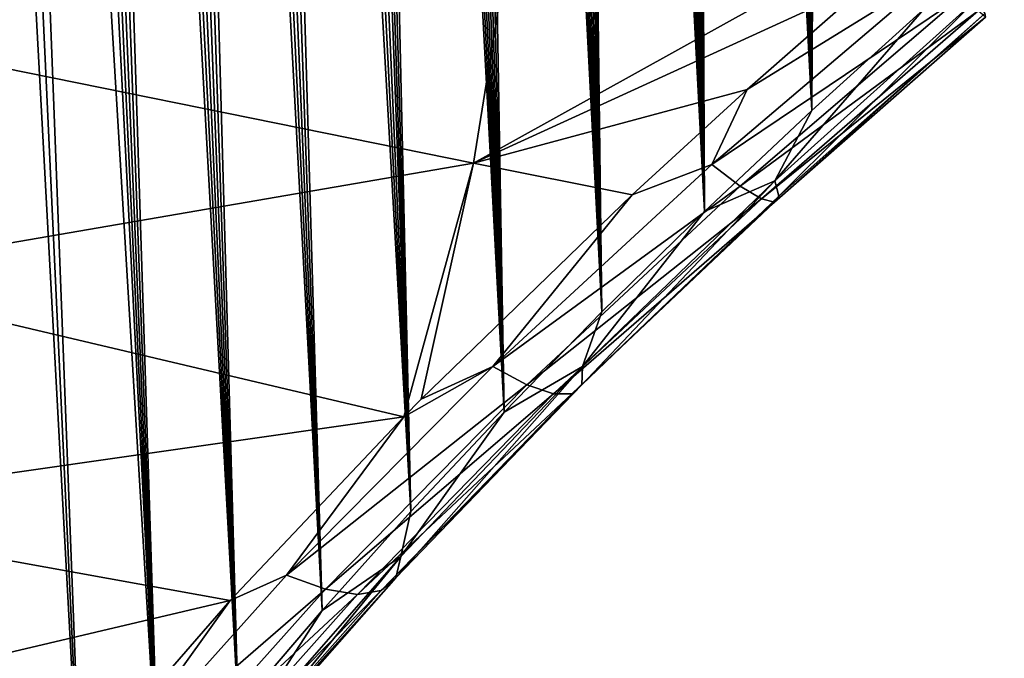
# Model space of a CAD drawing. Header units: metres. Extents: x -109 to 109, y -315 to 32.
# Tile 316 of 384: x 94.05 to 99.52, y -49.03 to -45.48. Entities that reach past the tile are written whole.
import ezdxf

# ---------------------------------------------------------------- set-up
doc = ezdxf.new("R2010")
doc.units = ezdxf.units.M
doc.layers.add('solid_K244242000C74_AAA', color=7, linetype='CONTINUOUS')

msp = doc.modelspace()

# ---------------------------------------------------------------- linework, layer by layer
at = {"layer": 'solid_K244242000C74_AAA'}
for points in [[(94.825127, -49.84874, 55.766052), (93.983261, -29.752151, 28.541307), (94.080238, -29.729498, 28.727055)], [(94.825127, -49.84874, 55.766052), (94.080238, -29.729498, 28.727055), (94.179779, -29.714336, 28.92408)], [(95.265228, -49.306332, 56.055771), (94.179779, -29.714336, 28.92408), (94.281654, -29.707188, 29.132441)], [(95.265228, -49.306332, 56.055771), (94.825127, -49.84874, 55.766052), (94.179779, -29.714336, 28.92408)], [(95.265228, -49.306332, 56.055771), (94.281654, -29.707188, 29.132441), (94.385971, -29.707912, 29.352108)], [(95.265228, -49.306332, 56.055771), (94.385971, -29.707912, 29.352108), (94.492607, -29.717192, 29.583565)], [(95.265228, -49.306332, 56.055771), (94.492607, -29.717192, 29.583565), (94.601578, -29.734962, 29.826702)], [(95.265228, -49.306332, 56.055771), (94.601578, -29.734962, 29.826702), (94.712852, -29.761572, 30.081818)], [(94.825127, -49.84874, 55.766052), (93.797409, -29.818598, 28.203455), (93.889023, -29.781809, 28.366755)], [(94.825127, -49.84874, 55.766052), (93.889023, -29.781809, 28.366755), (93.983261, -29.752151, 28.541307)], [(95.731369, -48.759972, 56.311447), (94.712852, -29.761572, 30.081818), (94.826363, -29.79748, 30.349277)], [(95.731369, -48.759972, 56.311447), (95.265228, -49.306332, 56.055771), (94.712852, -29.761572, 30.081818)], [(94.825127, -49.84874, 55.766052), (93.623474, -29.909935, 27.909979), (93.797409, -29.818598, 28.203455)], [(95.731369, -48.759972, 56.311447), (94.826363, -29.79748, 30.349277), (94.942139, -29.842548, 30.62892)], [(95.731369, -48.759972, 56.311447), (94.942139, -29.842548, 30.62892), (95.060158, -29.897438, 30.921463)], [(95.731369, -48.759972, 56.311447), (95.060158, -29.897438, 30.921463), (95.18042, -29.962114, 31.22681)], [(94.410835, -50.387417, 55.442852), (93.461693, -30.02265, 27.658653), (93.623474, -29.909935, 27.909979)], [(94.825127, -49.84874, 55.766052), (94.410835, -50.387417, 55.442852), (93.623474, -29.909935, 27.909979)], [(96.223236, -48.210323, 56.532314), (95.18042, -29.962114, 31.22681), (95.302933, -30.036913, 31.545345)], [(96.223236, -48.210323, 56.532314), (95.731369, -48.759972, 56.311447), (95.18042, -29.962114, 31.22681)], [(94.410835, -50.387417, 55.442852), (93.311478, -30.153637, 27.445875), (93.461693, -30.02265, 27.658653)], [(96.223236, -48.210323, 56.532314), (95.302933, -30.036913, 31.545345), (95.427696, -30.122425, 31.877756)], [(96.223236, -48.210323, 56.532314), (95.427696, -30.122425, 31.877756), (95.554703, -30.218449, 32.223755)], [(94.410835, -50.387417, 55.442852), (94.022644, -50.921787, 55.086601), (93.311478, -30.153637, 27.445875)], [(96.223236, -48.210323, 56.532314), (95.554703, -30.218449, 32.223755), (95.640625, -30.288719, 32.46246)], [(96.223236, -48.210323, 56.532314), (95.640625, -30.288719, 32.46246), (95.727539, -30.364214, 32.707863)], [(96.223236, -48.210323, 56.532314), (95.727539, -30.364214, 32.707863), (95.815445, -30.444662, 32.959606)], [(96.741074, -47.657288, 56.717468), (95.815445, -30.444662, 32.959606), (95.90435, -30.530329, 33.218014)], [(96.741074, -47.657288, 56.717468), (96.223236, -48.210323, 56.532314), (95.815445, -30.444662, 32.959606)], [(96.741074, -47.657288, 56.717468), (95.90435, -30.530329, 33.218014), (95.99424, -30.621557, 33.48349)], [(96.741074, -47.657288, 56.717468), (95.99424, -30.621557, 33.48349), (96.085106, -30.718431, 33.756134)], [(96.741074, -47.657288, 56.717468), (96.085106, -30.718431, 33.756134), (96.176956, -30.820694, 34.035622)], [(96.741074, -47.657288, 56.717468), (96.176956, -30.820694, 34.035622), (96.269783, -30.928719, 34.322388)], [(96.741074, -47.657288, 56.717468), (96.269783, -30.928719, 34.322388), (96.363556, -31.04291, 34.616909)], [(96.741074, -47.657288, 56.717468), (96.363556, -31.04291, 34.616909), (96.45829, -31.163191, 34.919102)], [(97.28479, -47.101196, 56.865753), (96.45829, -31.163191, 34.919102), (96.553978, -31.289412, 35.22876)], [(97.28479, -47.101196, 56.865753), (96.741074, -47.657288, 56.717468), (96.45829, -31.163191, 34.919102)], [(97.28479, -47.101196, 56.865753), (96.553978, -31.289412, 35.22876), (96.650589, -31.422043, 35.546429)], [(97.28479, -47.101196, 56.865753), (96.650589, -31.422043, 35.546429), (96.748077, -31.561544, 35.872639)], [(97.28479, -47.101196, 56.865753), (96.748077, -31.561544, 35.872639), (96.846481, -31.707619, 36.207047)], [(97.28479, -47.101196, 56.865753), (96.846481, -31.707619, 36.207047), (96.94577, -31.860317, 36.549698)], [(97.28479, -47.101196, 56.865753), (96.94577, -31.860317, 36.549698), (97.02079, -31.979521, 36.812462)], [(97.28479, -47.101196, 56.865753), (97.02079, -31.979521, 36.812462), (97.096237, -32.102997, 37.080463)], [(97.854324, -46.542526, 56.976097), (97.096237, -32.102997, 37.080463), (97.172112, -32.230736, 37.353706)], [(97.854324, -46.542526, 56.976097), (97.28479, -47.101196, 56.865753), (97.096237, -32.102997, 37.080463)], [(97.854324, -46.542526, 56.976097), (97.172112, -32.230736, 37.353706), (97.248474, -32.362411, 37.631824)], [(97.854324, -46.542526, 56.976097), (97.248474, -32.362411, 37.631824), (97.325264, -32.498276, 37.915081)], [(97.854324, -46.542526, 56.976097), (97.325264, -32.498276, 37.915081), (97.402451, -32.638596, 38.20377)], [(97.854324, -46.542526, 56.976097), (97.402451, -32.638596, 38.20377), (97.479965, -32.783646, 38.498188)], [(97.854324, -46.542526, 56.976097), (97.479965, -32.783646, 38.498188), (97.557816, -32.933479, 38.798393)], [(97.854324, -46.542526, 56.976097), (97.557816, -32.933479, 38.798393), (97.63607, -33.087669, 39.103935)], [(97.854324, -46.542526, 56.976097), (97.63607, -33.087669, 39.103935), (97.714676, -33.246479, 39.415092)], [(97.854324, -46.542526, 56.976097), (97.714676, -33.246479, 39.415092), (97.793556, -33.410233, 39.732197)], [(98.449898, -45.981064, 57.04678), (97.793556, -33.410233, 39.732197), (97.872643, -33.57925, 40.055584)], [(98.449898, -45.981064, 57.04678), (97.854324, -46.542526, 56.976097), (97.793556, -33.410233, 39.732197)], [(98.449898, -45.981064, 57.04678), (97.872643, -33.57925, 40.055584), (97.951904, -33.753647, 40.385384)], [(98.449898, -45.981064, 57.04678), (97.951904, -33.753647, 40.385384), (98.031464, -33.932896, 40.721062)], [(98.449898, -45.981064, 57.04678), (98.031464, -33.932896, 40.721062), (98.111237, -34.117268, 41.062889)], [(98.449898, -45.981064, 57.04678), (98.111237, -34.117268, 41.062889), (98.191132, -34.30714, 41.411251)], [(98.449898, -45.981064, 57.04678), (98.191132, -34.30714, 41.411251), (98.255066, -34.463257, 41.694904)], [(98.449898, -45.981064, 57.04678), (98.255066, -34.463257, 41.694904), (98.318954, -34.623322, 41.98317)], [(98.449898, -45.981064, 57.04678), (98.318954, -34.623322, 41.98317), (98.382904, -34.786983, 42.275719)], [(98.449898, -45.981064, 57.04678), (98.382904, -34.786983, 42.275719), (98.44693, -34.954124, 42.57243)], [(98.449898, -45.981064, 57.04678), (98.44693, -34.954124, 42.57243), (98.510963, -35.124973, 42.873528)], [(99.071205, -45.417698, 57.076584), (98.449898, -45.981064, 57.04678), (98.510963, -35.124973, 42.873528)], [(93.135605, -45.578056, 62.235638), (96.876595, -43.396534, 61.976673), (93.216095, -44.235905, 63.175419)], [(96.800148, -44.841076, 60.965195), (96.876595, -43.396534, 61.976673), (93.135605, -45.578056, 62.235638)], [(99.518715, -44.637535, 59.470413), (96.800148, -44.841076, 60.965195), (96.571365, -46.27478, 59.961304)], [(98.776443, -45.263603, 59.454407), (99.518715, -44.637535, 59.470413), (96.571365, -46.27478, 59.961304)], [(96.571365, -46.27478, 59.961304), (96.800148, -44.841076, 60.965195), (93.135605, -45.578056, 62.235638)], [(99.160675, -45.203766, 59.218964), (98.091019, -45.86565, 59.395912), (97.894356, -46.282269, 59.145485)], [(99.160675, -45.203766, 59.218964), (97.894356, -46.282269, 59.145485), (99.287727, -45.340698, 58.891727)], [(99.160675, -45.203766, 59.218964), (98.776443, -45.263603, 59.454407), (98.091019, -45.86565, 59.395912)], [(98.091019, -45.86565, 59.395912), (98.776443, -45.263603, 59.454407), (96.571365, -46.27478, 59.961304)], [(97.894356, -46.282269, 59.145485), (98.052338, -46.402313, 58.825161), (99.287727, -45.340698, 58.891727)], [(99.287727, -45.340698, 58.891727), (98.052338, -46.402313, 58.825161), (99.373421, -45.42786, 58.535313)], [(99.35994, -45.369164, 57.419926), (98.2444, -46.372082, 57.364193), (99.071205, -45.417698, 57.076584)], [(98.267456, -46.457508, 57.73045), (98.2444, -46.372082, 57.364193), (99.35994, -45.369164, 57.419926)], [(99.410187, -45.442345, 57.786114), (98.267456, -46.457508, 57.73045), (99.35994, -45.369164, 57.419926)], [(98.052338, -46.402313, 58.825161), (98.169685, -46.4729, 58.474133), (99.373421, -45.42786, 58.535313)], [(99.373421, -45.42786, 58.535313), (98.169685, -46.4729, 58.474133), (99.414726, -45.462147, 58.162361)], [(98.2444, -46.372082, 57.364193), (98.449898, -45.981064, 57.04678), (99.071205, -45.417698, 57.076584)], [(98.169685, -46.4729, 58.474133), (98.242249, -46.491516, 58.104858), (99.414726, -45.462147, 58.162361)], [(98.242249, -46.491516, 58.104858), (98.267456, -46.457508, 57.73045), (99.410187, -45.442345, 57.786114)], [(99.414726, -45.462147, 58.162361), (98.242249, -46.491516, 58.104858), (99.410187, -45.442345, 57.786114)], [(96.571365, -46.27478, 59.961304), (93.135605, -45.578056, 62.235638), (92.894897, -46.90728, 61.304901)], [(97.451859, -46.449913, 59.300472), (98.091019, -45.86565, 59.395912), (96.571365, -46.27478, 59.961304)], [(97.894356, -46.282269, 59.145485), (98.091019, -45.86565, 59.395912), (97.451859, -46.449913, 59.300472)], [(98.2444, -46.372082, 57.364193), (97.854324, -46.542526, 56.976097), (98.449898, -45.981064, 57.04678)], [(96.185173, -47.683029, 58.979843), (96.571365, -46.27478, 59.961304), (92.894897, -46.90728, 61.304901)], [(96.281181, -47.585674, 59.01086), (96.571365, -46.27478, 59.961304), (96.185173, -47.683029, 58.979843)], [(96.281181, -47.585674, 59.01086), (97.451859, -46.449913, 59.300472), (96.571365, -46.27478, 59.961304)], [(97.894356, -46.282269, 59.145485), (97.451859, -46.449913, 59.300472), (96.679428, -47.404907, 58.919846)], [(97.894356, -46.282269, 59.145485), (96.679428, -47.404907, 58.919846), (98.052338, -46.402313, 58.825161)], [(96.679428, -47.404907, 58.919846), (96.867256, -47.505348, 58.609028), (98.052338, -46.402313, 58.825161)], [(98.052338, -46.402313, 58.825161), (96.867256, -47.505348, 58.609028), (98.169685, -46.4729, 58.474133)], [(97.172279, -47.505245, 57.53447), (97.175766, -47.404736, 57.171345), (98.2444, -46.372082, 57.364193)], [(98.267456, -46.457508, 57.73045), (97.172279, -47.505245, 57.53447), (98.2444, -46.372082, 57.364193)], [(98.2444, -46.372082, 57.364193), (97.175766, -47.404736, 57.171345), (97.854324, -46.542526, 56.976097)], [(96.679428, -47.404907, 58.919846), (97.451859, -46.449913, 59.300472), (96.281181, -47.585674, 59.01086)], [(97.118134, -47.556427, 57.903824), (97.172279, -47.505245, 57.53447), (98.267456, -46.457508, 57.73045)], [(98.242249, -46.491516, 58.104858), (97.118134, -47.556427, 57.903824), (98.267456, -46.457508, 57.73045)], [(96.867256, -47.505348, 58.609028), (97.015236, -47.556465, 58.2663), (98.169685, -46.4729, 58.474133)], [(98.169685, -46.4729, 58.474133), (97.015236, -47.556465, 58.2663), (98.242249, -46.491516, 58.104858)], [(97.015236, -47.556465, 58.2663), (97.118134, -47.556427, 57.903824), (98.242249, -46.491516, 58.104858)], [(97.175766, -47.404736, 57.171345), (97.28479, -47.101196, 56.865753), (97.854324, -46.542526, 56.976097)], [(96.185173, -47.683029, 58.979843), (92.894897, -46.90728, 61.304901), (92.496307, -48.210781, 60.392181)], [(97.175766, -47.404736, 57.171345), (96.741074, -47.657288, 56.717468), (97.28479, -47.101196, 56.865753)], [(96.679428, -47.404907, 58.919846), (96.185173, -47.683029, 58.979843), (95.533386, -48.563267, 58.538639)], [(96.679428, -47.404907, 58.919846), (95.533386, -48.563267, 58.538639), (96.867256, -47.505348, 58.609028)], [(96.139374, -48.577831, 57.195213), (96.167984, -48.459576, 56.838604), (97.175766, -47.404736, 57.171345)], [(97.172279, -47.505245, 57.53447), (96.139374, -48.577831, 57.195213), (97.175766, -47.404736, 57.171345)], [(97.175766, -47.404736, 57.171345), (96.167984, -48.459576, 56.838604), (96.741074, -47.657288, 56.717468)], [(96.679428, -47.404907, 58.919846), (96.281181, -47.585674, 59.01086), (96.185173, -47.683029, 58.979843)], [(95.533386, -48.563267, 58.538639), (95.749374, -48.641556, 58.239986), (96.867256, -47.505348, 58.609028)], [(96.867256, -47.505348, 58.609028), (95.749374, -48.641556, 58.239986), (97.015236, -47.556465, 58.2663)], [(96.057838, -48.648972, 57.556137), (96.139374, -48.577831, 57.195213), (97.172279, -47.505245, 57.53447)], [(97.118134, -47.556427, 57.903824), (96.057838, -48.648972, 57.556137), (97.172279, -47.505245, 57.53447)], [(95.749374, -48.641556, 58.239986), (95.926285, -48.670467, 57.908566), (97.015236, -47.556465, 58.2663)], [(95.926285, -48.670467, 57.908566), (96.057838, -48.648972, 57.556137), (97.118134, -47.556427, 57.903824)], [(97.015236, -47.556465, 58.2663), (95.926285, -48.670467, 57.908566), (97.118134, -47.556427, 57.903824)], [(96.167984, -48.459576, 56.838604), (96.223236, -48.210323, 56.532314), (96.741074, -47.657288, 56.717468)], [(95.21946, -48.704174, 58.597031), (96.185173, -47.683029, 58.979843), (92.496307, -48.210781, 60.392181)], [(95.533386, -48.563267, 58.538639), (96.185173, -47.683029, 58.979843), (95.21946, -48.704174, 58.597031)], [(95.21946, -48.704174, 58.597031), (92.496307, -48.210781, 60.392181), (91.943657, -49.475998, 59.506268)], [(96.167984, -48.459576, 56.838604), (95.731369, -48.759972, 56.311447), (96.223236, -48.210323, 56.532314)], [(95.183388, -49.665512, 56.712444), (95.234909, -49.527191, 56.365765), (96.167984, -48.459576, 56.838604)], [(96.139374, -48.577831, 57.195213), (95.183388, -49.665512, 56.712444), (96.167984, -48.459576, 56.838604)], [(96.167984, -48.459576, 56.838604), (95.234909, -49.527191, 56.365765), (95.731369, -48.759972, 56.311447)], [(95.533386, -48.563267, 58.538639), (95.21946, -48.704174, 58.597031), (94.473778, -49.746342, 58.001686)], [(95.533386, -48.563267, 58.538639), (94.473778, -49.746342, 58.001686), (95.749374, -48.641556, 58.239986)], [(95.076843, -49.759048, 57.06155), (95.183388, -49.665512, 56.712444), (96.139374, -48.577831, 57.195213)], [(96.057838, -48.648972, 57.556137), (95.076843, -49.759048, 57.06155), (96.139374, -48.577831, 57.195213)], [(94.473778, -49.746342, 58.001686), (94.71563, -49.800194, 57.717815), (95.749374, -48.641556, 58.239986)], [(95.749374, -48.641556, 58.239986), (94.71563, -49.800194, 57.717815), (95.926285, -48.670467, 57.908566)], [(94.919052, -49.804482, 57.400684), (95.076843, -49.759048, 57.06155), (96.057838, -48.648972, 57.556137)], [(95.926285, -48.670467, 57.908566), (94.919052, -49.804482, 57.400684), (96.057838, -48.648972, 57.556137)], [(94.24617, -49.824745, 58.058514), (95.21946, -48.704174, 58.597031), (91.943657, -49.475998, 59.506268)], [(94.473778, -49.746342, 58.001686), (95.21946, -48.704174, 58.597031), (94.24617, -49.824745, 58.058514)], [(94.71563, -49.800194, 57.717815), (94.919052, -49.804482, 57.400684), (95.926285, -48.670467, 57.908566)], [(95.234909, -49.527191, 56.365765), (95.265228, -49.306332, 56.055771), (95.731369, -48.759972, 56.311447)]]:
    msp.add_3dface(points, dxfattribs=at)

doc.saveas('drawing.dxf')
